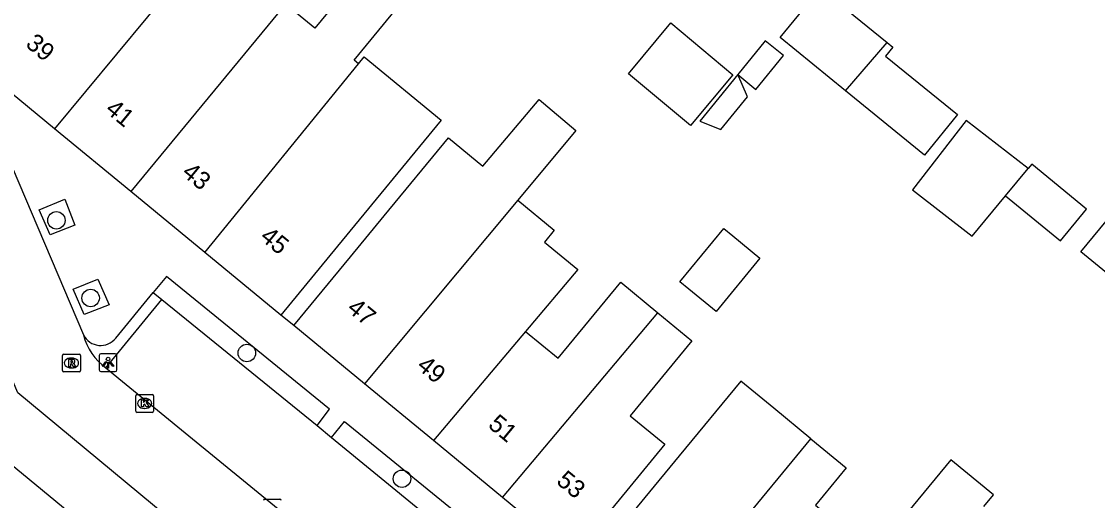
# Model space of a CAD drawing. Extents: x 160158 to 160921, y 381517 to 382041.
# Drawn here: x 160425.2 to 160485.5, y 381857.1 to 381883.9 of the extents above; entities that cross this region are included whole.
import ezdxf

# ---------------------------------------------------------------- set-up
doc = ezdxf.new("R2010")
doc.units = 0
for name, color, linetype in [('IMGEO_Boom', 7, 'Continuous'), ('IMGEO_Kolk', 7, 'Continuous'), ('IMGEO_Lichtpunt', 7, 'Continuous'), ('IMGEO_Pand', 7, 'Continuous'), ('IMGEO_Pand_nummerreeks', 7, 'Continuous'), ('IMGEO_Parkeervlak_open', 7, 'Continuous'), ('IMGEO_Rijbaan_lokaal_open', 7, 'Continuous'), ('IMGEO_Rioolput', 7, 'Continuous'), ('IMGEO_Voetpad_open', 7, 'Continuous')]:
    doc.layers.add(name, color=color, linetype=linetype)

msp = doc.modelspace()

# ---------------------------------------------------------------- linework, layer by layer
at = {"layer": 'IMGEO_Boom'}
for centre in [(160427.173, 381872.738), (160429.087, 381868.391), (160437.834, 381865.311), (160446.522, 381858.274)]:
    msp.add_circle(centre, 0.489, dxfattribs=at)
at = {"layer": 'IMGEO_Kolk'}
for p, q in [((160431.612, 381862.064), (160431.612, 381862.916)), ((160431.687, 381862.99), (160432.539, 381862.99)), ((160432.1, 381862.77), (160432.125, 381862.77)), ((160432.613, 381862.916), (160432.613, 381862.064)), ((160432.539, 381861.99), (160431.687, 381861.99)), ((160432.123, 381862.21), (160432.098, 381862.21)), ((160438.836, 381857.131), (160439.688, 381857.131))]:
    msp.add_line(p, q, dxfattribs=at)
for points in [[(160431.612, 381862.064), (160431.612, 381862.916)], [(160431.687, 381862.99), (160432.539, 381862.99)], [(160431.933, 381862.69), (160432.056, 381862.69), (160432.056, 381862.539), (160432.186, 381862.69), (160432.35, 381862.69), (160432.204, 381862.539), (160432.357, 381862.29), (160432.205, 381862.29), (160432.12, 381862.454), (160432.056, 381862.387), (160432.056, 381862.29), (160431.933, 381862.29), (160431.933, 381862.69)], [(160432.613, 381862.916), (160432.613, 381862.064)], [(160432.539, 381861.99), (160431.687, 381861.99)], [(160438.836, 381857.131), (160439.688, 381857.131)]]:
    msp.add_lwpolyline(points, dxfattribs=at)
for centre, start, end in [((160431.689, 381862.914), 91.55205, 178.44795), ((160431.689, 381862.914), 91.55205, 178.44795), ((160432.537, 381862.914), 1.55205, 88.44795), ((160432.537, 381862.914), 1.55205, 88.44795), ((160431.689, 381862.066), 181.55205, 268.44795), ((160431.689, 381862.066), 181.55205, 268.44795), ((160432.537, 381862.066), 271.55205, 358.44795), ((160432.537, 381862.066), 271.55205, 358.44795), ((160438.838, 381857.055), 91.55205, 178.44795), ((160438.838, 381857.055), 91.55205, 178.44795), ((160439.686, 381857.055), 1.55205, 88.44795), ((160439.686, 381857.055), 1.55205, 88.44795)]:
    msp.add_arc(centre, 0.0765, start, end, dxfattribs=at)
for centre, major_axis, ratio, start_param, end_param in [((160432.099, 381862.49), (-0.387, 0.002), 0.722429, 4.712389, 7.853982), ((160432.124, 381862.49), (-0.39, 0.002), 0.717154, 1.570796, 4.712389)]:
    msp.add_ellipse(centre, major_axis=major_axis, ratio=ratio, start_param=start_param, end_param=end_param, dxfattribs=at)
at = {"layer": 'IMGEO_Lichtpunt'}
for p, q in [((160429.567, 381865.177), (160429.567, 381864.37)), ((160429.567, 381865.177), (160429.567, 381864.37)), ((160430.469, 381865.272), (160429.661, 381865.272)), ((160430.469, 381865.272), (160429.661, 381865.272)), ((160430.563, 381864.37), (160430.563, 381865.177)), ((160430.563, 381864.37), (160430.563, 381865.177)), ((160429.661, 381864.276), (160430.469, 381864.276)), ((160429.661, 381864.276), (160430.469, 381864.276))]:
    msp.add_line(p, q, dxfattribs=at)
for points in [[(160429.941, 381864.841), (160429.98, 381864.813), (160429.792, 381864.551), (160429.754, 381864.578), (160429.941, 381864.841)], [(160430.043, 381864.793), (160430.09, 381864.793), (160430.09, 381864.471), (160430.043, 381864.471), (160430.043, 381864.793)], [(160430.153, 381864.813), (160430.191, 381864.84), (160430.378, 381864.578), (160430.339, 381864.55), (160430.153, 381864.813)]]:
    msp.add_lwpolyline(points, dxfattribs=at)
msp.add_circle((160430.066, 381864.975), 0.0994, dxfattribs=at)
for centre, start, end in [((160429.661, 381865.177), 90, 180), ((160429.661, 381865.177), 90, 180), ((160430.469, 381865.177), 0, 90), ((160430.469, 381865.177), 0, 90), ((160429.661, 381864.37), 180, 270), ((160429.661, 381864.37), 180, 270), ((160430.469, 381864.37), 270, 0), ((160430.469, 381864.37), 270, 360)]:
    msp.add_arc(centre, 0.0946, start, end, dxfattribs=at)
at = {"layer": 'IMGEO_Pand'}
for points in [[(160444.084, 381881.499), (160443.836, 381881.703), (160448.246, 381887.081), (160446.056, 381888.877), (160441.645, 381883.499), (160440.005, 381884.844)], [(160435.752, 381888.331), (160427.065, 381877.87)], [(160471.347, 381879.986), (160467.691, 381882.965), (160469.948, 381885.736), (160473.69, 381882.688)], [(160440.005, 381884.844), (160431.336, 381874.352)], [(160465.046, 381880.889), (160462.672, 381878.047), (160459.201, 381880.946), (160461.576, 381883.788), (160465.046, 381880.889)], [(160465.316, 381880.897), (160466.337, 381880.065), (160467.881, 381881.96), (160466.86, 381882.792), (160465.316, 381880.897)], [(160473.69, 381882.688), (160474.002, 381882.434), (160473.597, 381881.937), (160477.625, 381878.656), (160475.772, 381876.382), (160471.347, 381879.986)], [(160471.347, 381879.986), (160473.69, 381882.688)], [(160444.084, 381881.499), (160444.401, 381881.886), (160448.72, 381878.343), (160442.914, 381871.294), (160439.735, 381867.434)], [(160427.065, 381877.87), (160422.742, 381881.431)], [(160435.49, 381870.93), (160444.084, 381881.499)], [(160465.316, 381880.897), (160463.188, 381878.285), (160464.379, 381877.826), (160465.868, 381879.653), (160465.316, 381880.897)], [(160440.462, 381866.844), (160443.642, 381870.704), (160445.53, 381872.996), (160449.119, 381877.353), (160451.046, 381875.766), (160454.196, 381879.502), (160456.258, 381877.764), (160453.004, 381873.867)], [(160481.572, 381875.642), (160478.11, 381878.328), (160475.098, 381874.445), (160478.445, 381871.848), (160480.316, 381874.118)], [(160431.336, 381874.352), (160427.065, 381877.87)], [(160480.316, 381874.118), (160483.387, 381871.588), (160484.844, 381873.356), (160481.773, 381875.886), (160481.572, 381875.642)], [(160480.316, 381874.118), (160481.572, 381875.642)], [(160435.49, 381870.93), (160431.336, 381874.352)], [(160488.417, 381867.777), (160484.527, 381870.981), (160487.004, 381873.988), (160490.894, 381870.783), (160490.756, 381870.616)], [(160453.004, 381873.867), (160444.419, 381863.584)], [(160453.004, 381873.867), (160455.044, 381872.186), (160454.498, 381871.523), (160456.358, 381869.991), (160453.436, 381866.524)], [(160464.542, 381872.29), (160465.045, 381871.877), (160466.562, 381870.629), (160464.1, 381867.635), (160462.583, 381868.883), (160462.081, 381869.296), (160464.542, 381872.29)], [(160439.735, 381867.434), (160435.49, 381870.93)], [(160453.436, 381866.524), (160455.26, 381865.021), (160458.765, 381869.277), (160460.843, 381867.566)], [(160452.138, 381857.227), (160460.843, 381867.566)], [(160460.843, 381867.566), (160462.754, 381865.991), (160459.299, 381861.797), (160461.232, 381860.205), (160459.274, 381857.827), (160456.095, 381853.967)], [(160444.419, 381863.584), (160440.462, 381866.844)], [(160453.436, 381866.524), (160448.278, 381860.406)], [(160469.412, 381860.508), (160467.333, 381862.221), (160465.488, 381863.741), (160462.036, 381859.55), (160460.119, 381857.223), (160456.94, 381853.363)], [(160448.278, 381860.406), (160444.419, 381863.584)], [(160452.138, 381857.227), (160448.278, 381860.406)], [(160460.864, 381850.131), (160469.412, 381860.508)], [(160469.412, 381860.508), (160471.394, 381858.876), (160469.674, 381856.788), (160471.592, 381855.209), (160469.913, 381853.17)], [(160423.698, 381859.838), (160428.309, 381856.04)], [(160479.092, 381856.716), (160479.63, 381857.37), (160477.246, 381859.334), (160474.528, 381856.033), (160474.964, 381855.673), (160471.694, 381851.703), (160469.913, 381853.17)], [(160456.095, 381853.967), (160452.138, 381857.227)]]:
    msp.add_lwpolyline(points, dxfattribs=at)
at = {"layer": 'IMGEO_Parkeervlak_open'}
for points in [[(160433.075, 381868.3), (160441.767, 381861.247)], [(160442.582, 381860.578), (160450.302, 381854.26)]]:
    msp.add_lwpolyline(points, dxfattribs=at)
at = {"layer": 'IMGEO_Rijbaan_lokaal_open'}
for points in [[(160361.944, 381920.939), (160372.344, 381919.004), (160424.697, 381875.722), (160428.691, 381866.326)], [(160479.902, 381818.437), (160468.894, 381826.952), (160439.434, 381851.118), (160425.014, 381863.084), (160420.73, 381873.107)], [(160429.948, 381864.485), (160434.38, 381860.853), (160447.149, 381850.406)]]:
    msp.add_lwpolyline(points, dxfattribs=at)
msp.add_arc((160431.777, 381867.084), 3.178, 193.79143, 234.85761, dxfattribs=at)
at = {"layer": 'IMGEO_Rioolput'}
for p, q in [((160427.515, 381864.327), (160427.515, 381865.179)), ((160427.59, 381865.253), (160428.442, 381865.253)), ((160428.003, 381865.033), (160428.028, 381865.033)), ((160428.516, 381865.179), (160428.516, 381864.327)), ((160428.026, 381864.473), (160428.001, 381864.473)), ((160428.442, 381864.253), (160427.59, 381864.253))]:
    msp.add_line(p, q, dxfattribs=at)
for points in [[(160427.515, 381864.327), (160427.515, 381865.179)], [(160427.59, 381865.253), (160428.442, 381865.253)], [(160428.104, 381864.951), (160427.852, 381864.953), (160427.852, 381864.553)], [(160428.516, 381865.179), (160428.516, 381864.327)], [(160427.852, 381864.553), (160427.976, 381864.553), (160427.976, 381864.715), (160427.987, 381864.715)], [(160428.03, 381864.872), (160427.976, 381864.872), (160427.976, 381864.791)], [(160427.976, 381864.791), (160428.028, 381864.791)], [(160428.034, 381864.686), (160428.105, 381864.553), (160428.245, 381864.553), (160428.18, 381864.679)], [(160428.442, 381864.253), (160427.59, 381864.253)]]:
    msp.add_lwpolyline(points, dxfattribs=at)
for centre, radius, start, end in [((160427.592, 381865.177), 0.0765, 91.55205, 178.44795), ((160427.592, 381865.177), 0.0765, 91.55205, 178.44795), ((160428.103, 381864.841), 0.109, 350.36119, 89.41601), ((160428.44, 381865.177), 0.0765, 1.55205, 88.44795), ((160428.44, 381865.177), 0.0765, 1.55205, 88.44795), ((160427.592, 381864.329), 0.0765, 181.55205, 268.44795), ((160427.592, 381864.329), 0.0765, 181.55205, 268.44795), ((160427.986, 381864.662), 0.0533, 26.02933, 88.69889), ((160428.012, 381864.98), 0.19, 274.7715, 282.96867), ((160428.036, 381864.776), 0.0964, 77.00612, 93.18647), ((160428.05, 381864.833), 0.0378, 276.66336, 79.67722), ((160428.101, 381864.841), 0.112, 277.58423, 350.98172), ((160428.085, 381864.626), 0.108, 29.51342, 73.79051), ((160428.44, 381864.329), 0.0765, 271.55205, 358.44795), ((160428.44, 381864.329), 0.0765, 271.55205, 358.44795)]:
    msp.add_arc(centre, radius, start, end, dxfattribs=at)
for centre, major_axis, ratio, start_param, end_param in [((160428.002, 381864.753), (-0.387, 0.002), 0.722429, 4.712389, 7.853982), ((160428.027, 381864.753), (-0.39, 0.002), 0.717154, 1.570796, 4.712389)]:
    msp.add_ellipse(centre, major_axis=major_axis, ratio=ratio, start_param=start_param, end_param=end_param, dxfattribs=at)
at = {"layer": 'IMGEO_Voetpad_open'}
for points in [[(160428.205, 381872.464), (160426.832, 381871.921), (160426.212, 381873.323), (160427.641, 381873.926), (160428.205, 381872.464)], [(160430.133, 381868), (160428.722, 381867.467), (160428.105, 381868.878), (160429.493, 381869.446), (160430.133, 381868)], [(160441.767, 381861.247), (160442.468, 381862.168), (160433.34, 381869.591), (160432.586, 381868.697)], [(160430.491, 381866.146), (160432.586, 381868.697)], [(160432.586, 381868.697), (160433.075, 381868.3)], [(160429.948, 381864.485), (160433.075, 381868.3)], [(160440.462, 381866.844), (160439.735, 381867.434)], [(160442.582, 381860.578), (160443.307, 381861.473), (160451.047, 381855.17), (160450.302, 381854.26)], [(160441.767, 381861.247), (160442.582, 381860.578)]]:
    msp.add_lwpolyline(points, dxfattribs=at)
msp.add_arc((160429.648, 381866.802), 1.069, 206.46959, 322.10922, dxfattribs=at)

# ---------------------------------------------------------------- texts
at = {"layer": 'IMGEO_Pand_nummerreeks'}
for s, rotation, p in [('39', 320.52221, (160425.391, 381882.514)), ('41', 320.52221, (160429.852, 381878.84)), ('43', 320.52321, (160434.139, 381875.309)), ('45', 320.52321, (160438.513, 381871.706)), ('47', 320.5215, (160443.381, 381867.705)), ('49', 320.5215, (160447.289, 381864.486)), ('51', 320.5215, (160451.284, 381861.195)), ('53', 320.5215, (160455.106, 381858.047))]:
    msp.add_text(s, height=1, rotation=rotation, dxfattribs=at).set_placement(p)

doc.saveas('drawing.dxf')
